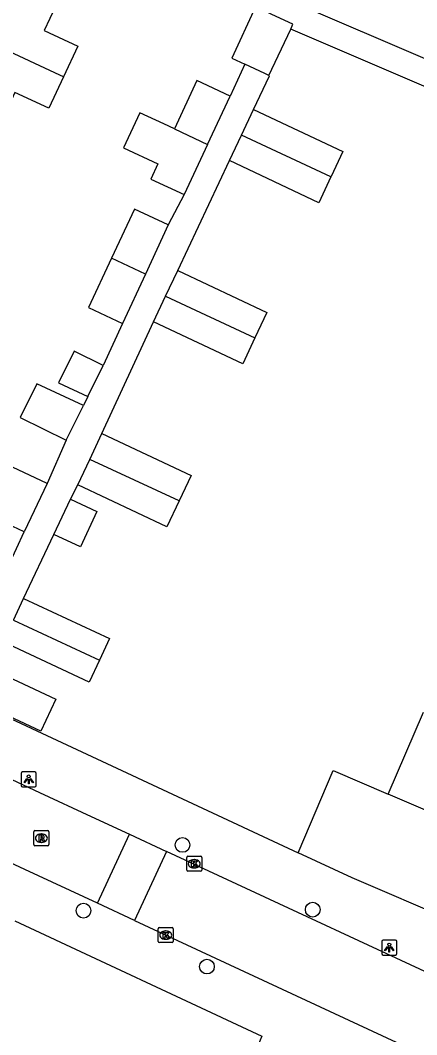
# Model space of a CAD drawing. Extents: x 159822 to 160765, y 380693 to 381634.
# Drawn here: x 160207.5 to 160233.8, y 381255 to 381322.4 of the extents above; entities that cross this region are included whole.
import ezdxf

# ---------------------------------------------------------------- set-up
doc = ezdxf.new("R2010")
doc.units = 0
for name, color, linetype in [('IMGEO_Boom', 7, 'Continuous'), ('IMGEO_Kolk', 7, 'Continuous'), ('IMGEO_Lichtpunt', 7, 'Continuous'), ('IMGEO_Pand', 7, 'Continuous'), ('IMGEO_Rijbaan_lokaal_open', 7, 'Continuous'), ('IMGEO_Rioolput', 7, 'Continuous'), ('IMGEO_Voetpad_halfverhard', 7, 'Continuous'), ('IMGEO_Voetpad_open', 7, 'Continuous')]:
    doc.layers.add(name, color=color, linetype=linetype)

msp = doc.modelspace()

# ---------------------------------------------------------------- linework, layer by layer
at = {"layer": 'IMGEO_Boom'}
for centre in [(160218.283, 381267.651), (160226.93, 381263.353), (160211.709, 381263.286), (160219.907, 381259.569)]:
    msp.add_circle(centre, 0.489, dxfattribs=at)
at = {"layer": 'IMGEO_Kolk'}
for p, q in [((160218.563, 381265.974), (160218.563, 381266.826)), ((160218.638, 381266.9), (160219.49, 381266.9)), ((160219.051, 381266.68), (160219.076, 381266.68)), ((160219.564, 381266.826), (160219.564, 381265.974)), ((160219.49, 381265.9), (160218.638, 381265.9)), ((160219.074, 381266.12), (160219.049, 381266.12)), ((160216.674, 381261.236), (160216.674, 381262.088)), ((160216.749, 381262.162), (160217.601, 381262.162)), ((160217.162, 381261.942), (160217.187, 381261.942)), ((160217.675, 381262.088), (160217.675, 381261.236)), ((160217.601, 381261.162), (160216.749, 381261.162)), ((160217.185, 381261.382), (160217.16, 381261.382))]:
    msp.add_line(p, q, dxfattribs=at)
for points in [[(160218.563, 381265.974), (160218.563, 381266.826)], [(160218.638, 381266.9), (160219.49, 381266.9)], [(160218.884, 381266.6), (160219.007, 381266.6), (160219.007, 381266.449), (160219.137, 381266.6), (160219.301, 381266.6), (160219.155, 381266.449), (160219.308, 381266.2), (160219.156, 381266.2), (160219.071, 381266.364), (160219.007, 381266.297), (160219.007, 381266.2), (160218.884, 381266.2), (160218.884, 381266.6)], [(160219.564, 381266.826), (160219.564, 381265.974)], [(160219.49, 381265.9), (160218.638, 381265.9)], [(160216.674, 381261.236), (160216.674, 381262.088)], [(160216.749, 381262.162), (160217.601, 381262.162)], [(160216.995, 381261.862), (160217.118, 381261.862), (160217.118, 381261.711), (160217.248, 381261.862), (160217.412, 381261.862), (160217.266, 381261.711), (160217.419, 381261.462), (160217.267, 381261.462), (160217.182, 381261.626), (160217.118, 381261.559), (160217.118, 381261.462), (160216.995, 381261.462), (160216.995, 381261.862)], [(160217.675, 381262.088), (160217.675, 381261.236)], [(160217.601, 381261.162), (160216.749, 381261.162)]]:
    msp.add_lwpolyline(points, dxfattribs=at)
for centre, start, end in [((160218.64, 381266.824), 91.55205, 178.44795), ((160218.64, 381266.824), 91.55205, 178.44795), ((160219.488, 381266.824), 1.55205, 88.44795), ((160219.488, 381266.824), 1.55205, 88.44795), ((160218.64, 381265.976), 181.55205, 268.44795), ((160218.64, 381265.976), 181.55205, 268.44795), ((160219.488, 381265.976), 271.55205, 358.44795), ((160219.488, 381265.976), 271.55205, 358.44795), ((160216.751, 381262.086), 91.55205, 178.44795), ((160216.751, 381262.086), 91.55205, 178.44795), ((160217.599, 381262.086), 1.55205, 88.44795), ((160217.599, 381262.086), 1.55205, 88.44795), ((160216.751, 381261.238), 181.55205, 268.44795), ((160216.751, 381261.238), 181.55205, 268.44795), ((160217.599, 381261.238), 271.55205, 358.44795), ((160217.599, 381261.238), 271.55205, 358.44795)]:
    msp.add_arc(centre, 0.0765, start, end, dxfattribs=at)
for centre, major_axis, ratio, start_param, end_param in [((160219.05, 381266.4), (-0.387, 0.002), 0.722429, 4.712389, 7.853982), ((160219.075, 381266.4), (-0.39, 0.002), 0.717154, 1.570796, 4.712389), ((160217.161, 381261.662), (-0.387, 0.002), 0.722429, 4.712389, 7.853982), ((160217.186, 381261.662), (-0.39, 0.002), 0.717154, 1.570796, 4.712389)]:
    msp.add_ellipse(centre, major_axis=major_axis, ratio=ratio, start_param=start_param, end_param=end_param, dxfattribs=at)
at = {"layer": 'IMGEO_Lichtpunt'}
for p, q in [((160207.575, 381272.403), (160207.575, 381271.596)), ((160207.575, 381272.403), (160207.575, 381271.596)), ((160208.477, 381272.498), (160207.669, 381272.498)), ((160208.477, 381272.498), (160207.669, 381272.498)), ((160208.571, 381271.596), (160208.571, 381272.403)), ((160208.571, 381271.596), (160208.571, 381272.403)), ((160207.669, 381271.502), (160208.477, 381271.502)), ((160207.669, 381271.502), (160208.477, 381271.502)), ((160231.517, 381261.238), (160231.517, 381260.431)), ((160231.517, 381261.238), (160231.517, 381260.431)), ((160232.419, 381261.333), (160231.611, 381261.333)), ((160232.419, 381261.333), (160231.611, 381261.333)), ((160232.513, 381260.431), (160232.513, 381261.238)), ((160232.513, 381260.431), (160232.513, 381261.238)), ((160231.611, 381260.337), (160232.419, 381260.337)), ((160231.611, 381260.337), (160232.419, 381260.337))]:
    msp.add_line(p, q, dxfattribs=at)
for points in [[(160207.949, 381272.067), (160207.988, 381272.039), (160207.8, 381271.777), (160207.762, 381271.804), (160207.949, 381272.067)], [(160208.051, 381272.019), (160208.098, 381272.019), (160208.098, 381271.697), (160208.051, 381271.697), (160208.051, 381272.019)], [(160208.161, 381272.039), (160208.199, 381272.066), (160208.386, 381271.804), (160208.347, 381271.776), (160208.161, 381272.039)], [(160231.891, 381260.902), (160231.93, 381260.874), (160231.742, 381260.612), (160231.704, 381260.639), (160231.891, 381260.902)], [(160231.993, 381260.854), (160232.04, 381260.854), (160232.04, 381260.532), (160231.993, 381260.532), (160231.993, 381260.854)], [(160232.103, 381260.874), (160232.141, 381260.901), (160232.328, 381260.639), (160232.289, 381260.611), (160232.103, 381260.874)]]:
    msp.add_lwpolyline(points, dxfattribs=at)
for centre in [(160208.074, 381272.201), (160232.016, 381261.036)]:
    msp.add_circle(centre, 0.0994, dxfattribs=at)
for centre, start, end in [((160207.669, 381272.403), 90, 180), ((160207.669, 381272.403), 90, 180), ((160208.477, 381272.403), 0, 90), ((160208.477, 381272.403), 0, 90), ((160207.669, 381271.596), 180, 270), ((160207.669, 381271.596), 180, 270), ((160208.477, 381271.596), 270, 0), ((160208.477, 381271.596), 270, 360), ((160231.611, 381261.238), 90, 180), ((160231.611, 381261.238), 90, 180), ((160232.419, 381261.238), 0, 90), ((160232.419, 381261.238), 0, 90), ((160231.611, 381260.431), 180, 270), ((160231.611, 381260.431), 180, 270), ((160232.419, 381260.431), 270, 0), ((160232.419, 381260.431), 270, 360)]:
    msp.add_arc(centre, 0.0946, start, end, dxfattribs=at)
at = {"layer": 'IMGEO_Pand'}
for points in [[(160224.219, 381322.793), (160223.986, 381322.901), (160225.567, 381326.311), (160223.382, 381327.324), (160221.799, 381323.908), (160223.126, 381323.297), (160221.551, 381319.898), (160222.421, 381319.495)], [(160210.378, 381318.659), (160210.143, 381318.769), (160198.686, 381324.132)], [(160210.219, 381324.135), (160209.096, 381321.736), (160211.329, 381320.69), (160210.378, 381318.659)], [(160225.471, 381321.826), (160225.62, 381322.143), (160224.219, 381322.793)], [(160224.027, 381318.75), (160225.471, 381321.826)], [(160224.027, 381318.75), (160223.762, 381318.873), (160222.421, 381319.495)], [(160210.378, 381318.659), (160209.402, 381316.572), (160207.155, 381317.624), (160206.109, 381315.388)], [(160221.44, 381317.379), (160219.238, 381318.406), (160217.743, 381315.202)], [(160219.944, 381314.171), (160221.44, 381317.379)], [(160222.199, 381314.775), (160223.006, 381316.486)], [(160223.006, 381316.486), (160228.929, 381313.695), (160228.15, 381312.042), (160228.136, 381312.012)], [(160217.743, 381315.202), (160217.053, 381315.525), (160215.456, 381316.273), (160214.37, 381313.946), (160216.657, 381312.876), (160216.188, 381311.87), (160218.39, 381310.842)], [(160217.743, 381315.202), (160219.944, 381314.171)], [(160221.405, 381313.09), (160222.199, 381314.775)], [(160228.136, 381312.012), (160222.199, 381314.775)], [(160219.944, 381314.171), (160218.39, 381310.842)], [(160228.136, 381312.012), (160227.329, 381310.299), (160221.405, 381313.09)], [(160217.343, 381308.82), (160215.101, 381309.866), (160213.58, 381306.604)], [(160217.343, 381308.82), (160215.819, 381305.555)], [(160213.58, 381306.604), (160212.052, 381303.329), (160214.292, 381302.283)], [(160215.819, 381305.555), (160213.58, 381306.604)], [(160217.159, 381304.082), (160217.965, 381305.792)], [(160217.965, 381305.792), (160223.888, 381303.001), (160223.096, 381301.32)], [(160215.819, 381305.555), (160214.292, 381302.283)], [(160216.365, 381302.397), (160217.159, 381304.082)], [(160217.159, 381304.082), (160223.096, 381301.32)], [(160223.096, 381301.32), (160222.288, 381299.605), (160216.365, 381302.397)], [(160213.015, 381299.48), (160211.094, 381300.43), (160210.062, 381298.341), (160212.003, 381297.433)], [(160212.003, 381297.433), (160213.015, 381299.48)], [(160211.7, 381296.821), (160208.619, 381298.262), (160207.515, 381296.031), (160210.564, 381294.523)], [(160210.564, 381294.523), (160211.7, 381296.821)], [(160212.126, 381293.252), (160212.932, 381294.963)], [(160212.932, 381294.963), (160218.855, 381292.172), (160218.063, 381290.492)], [(160211.332, 381291.567), (160212.126, 381293.252)], [(160218.063, 381290.492), (160212.126, 381293.252)], [(160209.288, 381291.66), (160206.996, 381292.73), (160205.49, 381289.504)], [(160209.288, 381291.66), (160207.782, 381288.432)], [(160218.063, 381290.492), (160217.255, 381288.776), (160211.332, 381291.567)], [(160209.752, 381288.257), (160210.842, 381290.6)], [(160210.842, 381290.6), (160212.59, 381289.786), (160211.501, 381287.444), (160209.752, 381288.257)], [(160207.782, 381288.432), (160205.49, 381289.504)], [(160206.238, 381285.124), (160207.782, 381288.432)], [(160207.057, 381282.582), (160207.732, 381284.025)], [(160207.732, 381284.025), (160213.443, 381281.353), (160212.775, 381279.925)], [(160207.057, 381282.582), (160212.775, 381279.925)], [(160212.775, 381279.925), (160212.092, 381278.466), (160206.381, 381281.138)], [(160205.548, 381279.354), (160209.884, 381277.322), (160208.887, 381275.196), (160204.6, 381277.205)], [(160231.938, 381271.02), (160234.278, 381276.475)], [(160225.954, 381267.134), (160228.291, 381272.584), (160231.938, 381271.02)], [(160238.642, 381268.145), (160231.938, 381271.02)], [(160236.256, 381262.58), (160229.552, 381265.455), (160225.954, 381267.134)]]:
    msp.add_lwpolyline(points, dxfattribs=at)
at = {"layer": 'IMGEO_Rijbaan_lokaal_open'}
for points in [[(160184.006, 381282.791), (160184.802, 381282.403), (160208.794, 381271.142), (160212.221, 381269.548), (160214.775, 381268.359)], [(160212.641, 381263.772), (160207.826, 381266.012), (160204.38, 381267.615), (160181.886, 381278.181)], [(160212.641, 381263.772), (160214.775, 381268.359)], [(160214.775, 381268.359), (160217.232, 381267.216)], [(160217.232, 381267.216), (160215.098, 381262.629)], [(160239.326, 381256.934), (160217.232, 381267.216)], [(160215.098, 381262.629), (160212.641, 381263.772)], [(160215.098, 381262.629), (160237.851, 381252.044)]]:
    msp.add_lwpolyline(points, dxfattribs=at)
at = {"layer": 'IMGEO_Rioolput'}
for p, q in [((160208.413, 381267.672), (160208.413, 381268.524)), ((160208.488, 381268.598), (160209.34, 381268.598)), ((160209.414, 381268.524), (160209.414, 381267.672)), ((160208.901, 381268.378), (160208.926, 381268.378)), ((160209.34, 381267.598), (160208.488, 381267.598)), ((160208.924, 381267.818), (160208.899, 381267.818))]:
    msp.add_line(p, q, dxfattribs=at)
for points in [[(160208.413, 381267.672), (160208.413, 381268.524)], [(160208.488, 381268.598), (160209.34, 381268.598)], [(160209.414, 381268.524), (160209.414, 381267.672)], [(160209.002, 381268.296), (160208.75, 381268.298), (160208.75, 381267.898)], [(160208.75, 381267.898), (160208.874, 381267.898), (160208.874, 381268.06), (160208.885, 381268.06)], [(160208.928, 381268.217), (160208.874, 381268.217), (160208.874, 381268.136)], [(160208.874, 381268.136), (160208.926, 381268.136)], [(160208.932, 381268.031), (160209.003, 381267.898), (160209.143, 381267.898), (160209.078, 381268.024)], [(160209.34, 381267.598), (160208.488, 381267.598)]]:
    msp.add_lwpolyline(points, dxfattribs=at)
for centre, radius, start, end in [((160208.49, 381268.522), 0.0765, 91.55205, 178.44795), ((160208.49, 381268.522), 0.0765, 91.55205, 178.44795), ((160209.338, 381268.522), 0.0765, 1.55205, 88.44795), ((160209.338, 381268.522), 0.0765, 1.55205, 88.44795), ((160208.884, 381268.007), 0.0533, 26.02933, 88.69889), ((160208.91, 381268.325), 0.19, 274.7715, 282.96867), ((160208.934, 381268.121), 0.0964, 77.00612, 93.18647), ((160208.948, 381268.178), 0.0378, 276.66336, 79.67722), ((160209.001, 381268.186), 0.109, 350.36119, 89.41601), ((160208.999, 381268.186), 0.112, 277.58423, 350.98172), ((160208.983, 381267.971), 0.108, 29.51342, 73.79051), ((160208.49, 381267.674), 0.0765, 181.55205, 268.44795), ((160208.49, 381267.674), 0.0765, 181.55205, 268.44795), ((160209.338, 381267.674), 0.0765, 271.55205, 358.44795), ((160209.338, 381267.674), 0.0765, 271.55205, 358.44795)]:
    msp.add_arc(centre, radius, start, end, dxfattribs=at)
for centre, major_axis, ratio, start_param, end_param in [((160208.9, 381268.098), (-0.387, 0.002), 0.722429, 4.712389, 7.853982), ((160208.925, 381268.098), (-0.39, 0.002), 0.717154, 1.570796, 4.712389)]:
    msp.add_ellipse(centre, major_axis=major_axis, ratio=ratio, start_param=start_param, end_param=end_param, dxfattribs=at)
at = {"layer": 'IMGEO_Voetpad_halfverhard'}
for points in [[(160228.154, 381327.509), (160226.205, 381323.374), (160250.095, 381313.134)], [(160262.44, 381305.973), (160225.471, 381321.826)], [(160222.421, 381319.495), (160221.44, 381317.379)], [(160223.006, 381316.486), (160224.065, 381318.732), (160224.027, 381318.75)], [(160217.965, 381305.792), (160221.405, 381313.09)], [(160218.39, 381310.842), (160217.343, 381308.82)], [(160212.932, 381294.963), (160216.365, 381302.397)], [(160214.292, 381302.283), (160213.015, 381299.48)], [(160212.003, 381297.433), (160211.7, 381296.821)], [(160210.564, 381294.523), (160209.288, 381291.66)], [(160210.842, 381290.6), (160211.332, 381291.567)], [(160207.732, 381284.025), (160209.752, 381288.257)]]:
    msp.add_lwpolyline(points, dxfattribs=at)
at = {"layer": 'IMGEO_Voetpad_open'}
for points in [[(160204.6, 381277.205), (160204.565, 381277.114), (160225.954, 381267.134)], [(160207.149, 381262.612), (160223.562, 381254.945), (160222.893, 381253.356), (160224.405, 381252.993)]]:
    msp.add_lwpolyline(points, dxfattribs=at)

doc.saveas('drawing.dxf')
